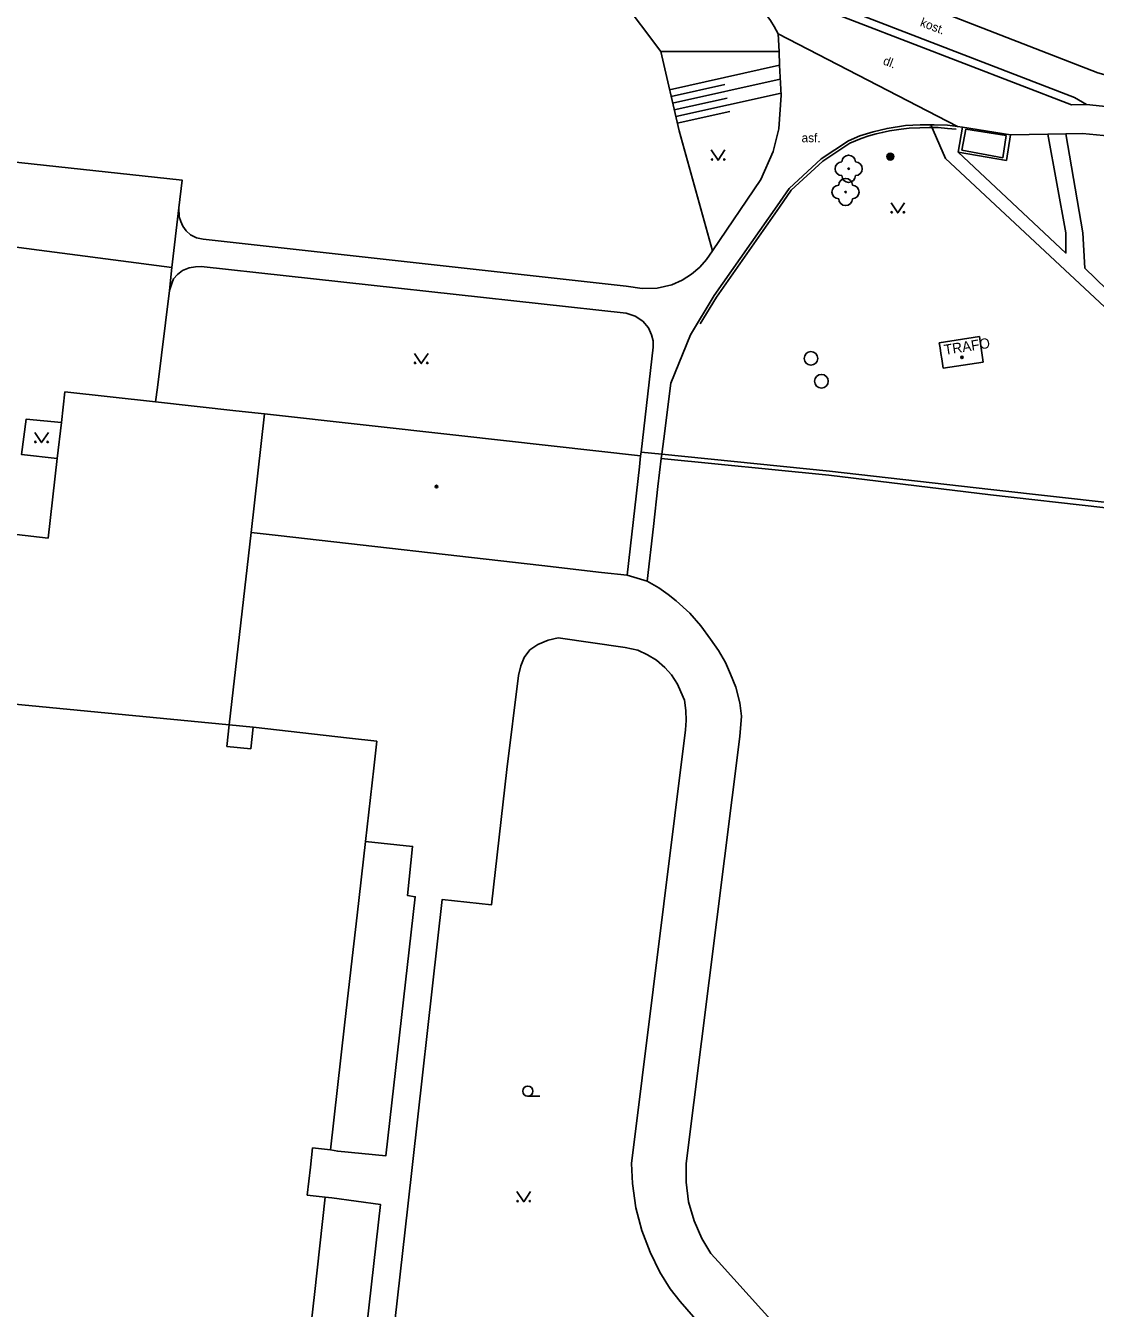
# Model space of a CAD drawing. Extents: x -595546 to -593986, y -1160845 to -1159202.
# Drawn here: x -594225.5 to -594146.9, y -1160709.3 to -1160615 of the extents above; entities that cross this region are included whole.
import ezdxf

# ---------------------------------------------------------------- set-up
doc = ezdxf.new("R2010")
doc.units = 0
for name, color, linetype in [('Level 22', 7, 'Continuous'), ('Level 25', 7, 'Continuous'), ('Level 27', 7, 'Continuous'), ('Level 36', 7, 'Continuous'), ('Level 39', 7, 'Continuous'), ('Specificka linie pasportu komunikaci', 7, 'Continuous'), ('TM - budovy kovove - VP', 7, 'Continuous'), ('TM - budovy zdene_ betonove - VP', 7, 'Continuous'), ('TM - chodniky - VP', 7, 'Continuous'), ('TM - horni hrana svahu', 7, 'Continuous'), ('TM - komunikace - VP', 7, 'Continuous'), ('TM - letecke snimky - pomocna linie', 7, 'Continuous'), ('TM - plot drateny_ kovovy - VP', 7, 'Continuous'), ('TM - podezdivka plotu - VP', 7, 'Continuous'), ('TM - popis objektu', 7, 'Continuous'), ('TM - popis povrchu', 7, 'Continuous'), ('TM - rozhrani ploch obecne - VP', 7, 'Continuous'), ('TM - srafovani', 7, 'Continuous'), ('TM - vjezd na pozemek', 7, 'Continuous'), ('TM - zabradli - VP', 7, 'Continuous')]:
    doc.layers.add(name, color=color, linetype=linetype)

msp = doc.modelspace()

# ---------------------------------------------------------------- linework, layer by layer
at = {"layer": 'Level 22'}
for centre in [(-594165.06, -1160625.55), (-594165.29, -1160627.26)]:
    msp.add_circle(centre, 0.05, dxfattribs=at)
for centre, start, end in [((-594165.06, -1160625.05), 0, 180), ((-594165.56, -1160625.55), 90, 270), ((-594164.56, -1160625.55), 270, 90), ((-594165.29, -1160626.76), 0, 180), ((-594165.06, -1160626.05), 180, 0), ((-594165.79, -1160627.26), 90, 270), ((-594164.79, -1160627.26), 270, 90), ((-594165.29, -1160627.76), 180, 0)]:
    msp.add_arc(centre, 0.5, start, end, dxfattribs=at)
at = {"layer": 'Level 25'}
for radius in [0.25, 0.2, 0.15, 0.1, 0.05]:
    msp.add_circle((-594162, -1160624.66), radius, dxfattribs=at)
at = {"layer": 'Level 27'}
for centre in [(-594167.83, -1160639.49), (-594167.06, -1160641.17)]:
    msp.add_circle(centre, 0.5, dxfattribs=at)
at = {"layer": 'Level 36'}
msp.add_line((-594188.63, -1160693.735), (-594187.755, -1160693.735), dxfattribs=at)
for points in [[(-594175.15, -1160624.17), (-594174.65, -1160624.92), (-594174.15, -1160624.17)], [(-594161.95, -1160628.05), (-594161.45, -1160628.8), (-594160.95, -1160628.05)], [(-594196.96, -1160639.12), (-594196.46, -1160639.87), (-594195.96, -1160639.12)], [(-594224.85, -1160644.93), (-594224.35, -1160645.68), (-594223.85, -1160644.93)], [(-594189.43, -1160700.74), (-594188.93, -1160701.49), (-594188.43, -1160700.74)]]:
    msp.add_lwpolyline(points, dxfattribs=at)
for centre, radius in [((-594175.1, -1160624.87), 0.05), ((-594174.201, -1160624.87), 0.05), ((-594161.9, -1160628.75), 0.05), ((-594161.001, -1160628.75), 0.05), ((-594196.91, -1160639.82), 0.05), ((-594196.011, -1160639.82), 0.05), ((-594224.8, -1160645.63), 0.05), ((-594223.901, -1160645.63), 0.05), ((-594188.63, -1160693.36), 0.375), ((-594189.38, -1160701.44), 0.05), ((-594188.481, -1160701.44), 0.05)]:
    msp.add_circle(centre, radius, dxfattribs=at)
at = {"layer": 'Level 39'}
for centre, radius in [((-594156.74, -1160639.42), 0.09), ((-594156.74, -1160639.42), 0.0398), ((-594195.34, -1160648.91), 0.09), ((-594195.34, -1160648.91), 0.0398)]:
    msp.add_circle(centre, radius, dxfattribs=at)
at = {"layer": 'Specificka linie pasportu komunikaci'}
for points in [[(-594178.87, -1160616.94), (-594170.17, -1160616.94)], [(-594156.7, -1160622.5), (-594153.18, -1160623.05)], [(-594175.07, -1160631.59), (-594177.51, -1160622.77)], [(-594214.77, -1160632.81), (-594230.92, -1160630.69)]]:
    msp.add_lwpolyline(points, dxfattribs=at)
at = {"layer": 'TM - budovy kovove - VP'}
for points in [[(-594156.74, -1160624.19), (-594156.45, -1160622.64)], [(-594156.45, -1160622.64), (-594153.49, -1160623.11)], [(-594153.49, -1160623.11), (-594153.73, -1160624.75)], [(-594156.74, -1160624.19), (-594153.73, -1160624.75)]]:
    msp.add_lwpolyline(points, dxfattribs=at)
at = {"layer": 'TM - budovy zdene_ betonove - VP'}
for points in [[(-594155.46, -1160637.87), (-594158.4, -1160638.34)], [(-594158.4, -1160638.34), (-594158.34, -1160638.71)], [(-594158.34, -1160638.71), (-594158.28, -1160639.12)], [(-594155.17, -1160639.76), (-594155.46, -1160637.87)], [(-594158.28, -1160639.12), (-594158.22, -1160639.53)], [(-594158.22, -1160639.53), (-594158.11, -1160640.22)], [(-594158.11, -1160640.22), (-594155.17, -1160639.76)], [(-594222.88, -1160644.2), (-594222.64, -1160641.96)], [(-594222.64, -1160641.96), (-594215.97, -1160642.69)], [(-594215.97, -1160642.69), (-594210.08, -1160643.34)], [(-594210.08, -1160643.34), (-594207.97, -1160643.57)], [(-594223.2, -1160646.86), (-594222.88, -1160644.2)], [(-594208.95, -1160652.28), (-594207.97, -1160643.57)], [(-594207.97, -1160643.57), (-594193.69, -1160645.17)], [(-594193.69, -1160645.17), (-594180.34, -1160646.66)], [(-594223.87, -1160652.71), (-594223.2, -1160646.86)], [(-594180.34, -1160646.66), (-594180.43, -1160647.47)], [(-594180.43, -1160647.47), (-594181.33, -1160655.43)], [(-594229.17, -1160652.1), (-594223.87, -1160652.71)], [(-594208.95, -1160652.28), (-594210.57, -1160666.42)], [(-594206.96, -1160652.51), (-594208.95, -1160652.28)], [(-594187.6, -1160654.72), (-594206.96, -1160652.51)], [(-594183.21, -1160655.22), (-594187.6, -1160654.72)], [(-594181.33, -1160655.43), (-594183.21, -1160655.22)], [(-594226.57, -1160664.88), (-594210.57, -1160666.42)], [(-594210.57, -1160666.42), (-594210.73, -1160668.01)], [(-594208.97, -1160668.19), (-594208.81, -1160666.6)], [(-594208.81, -1160666.6), (-594201.72, -1160667.4)], [(-594201.72, -1160667.4), (-594199.73, -1160667.62)], [(-594199.73, -1160667.62), (-594199.95, -1160669.61)], [(-594210.73, -1160668.01), (-594208.97, -1160668.19)], [(-594199.95, -1160669.61), (-594200.56, -1160675)], [(-594200.56, -1160675), (-594201.17, -1160680.41)], [(-594201.17, -1160680.41), (-594201.53, -1160683.58)], [(-594201.53, -1160683.58), (-594202.09, -1160688.51)], [(-594202.09, -1160688.51), (-594203.12, -1160697.66)], [(-594204.44, -1160697.52), (-594204.6, -1160698.95)], [(-594203.12, -1160697.66), (-594204.44, -1160697.52)], [(-594204.6, -1160698.95), (-594204.83, -1160701)], [(-594204.83, -1160701), (-594203.51, -1160701.14)], [(-594203.51, -1160701.14), (-594204.31, -1160708.29)], [(-594204.31, -1160708.29), (-594205.15, -1160715.83)]]:
    msp.add_lwpolyline(points, dxfattribs=at)
at = {"layer": 'TM - chodniky - VP'}
for points in [[(-594172.32, -1160613.03), (-594171.76, -1160613.5), (-594171.23, -1160614.09), (-594170.8, -1160614.64), (-594170.53, -1160615.09), (-594170.23, -1160615.63)], [(-594170.17, -1160616.94), (-594170.23, -1160615.63)], [(-594170.13, -1160617.93), (-594170.17, -1160616.94)], [(-594170.02, -1160620.13), (-594170.13, -1160617.93)], [(-594170.19, -1160622.62), (-594170.02, -1160620.13)], [(-594170.61, -1160624.27), (-594170.19, -1160622.62)], [(-594164.23, -1160623.14), (-594163.25, -1160622.84), (-594162.24, -1160622.58), (-594160.89, -1160622.38), (-594159.81, -1160622.31), (-594159.02, -1160622.31)], [(-594159.02, -1160622.31), (-594158.77, -1160622.31), (-594157.79, -1160622.35), (-594157.06, -1160622.44)], [(-594156.7, -1160622.5), (-594157.06, -1160622.44)], [(-594157.01, -1160624.32), (-594156.7, -1160622.5)], [(-594178.79, -1160646.54), (-594178.65, -1160645.4), (-594178.12, -1160641.3), (-594176.69, -1160637.75), (-594174.93, -1160634.87), (-594170.31, -1160628.27), (-594169.43, -1160627), (-594167.07, -1160624.82), (-594165.08, -1160623.5), (-594164.23, -1160623.14)], [(-594153.18, -1160623.05), (-594153.47, -1160624.94), (-594157.01, -1160624.32)], [(-594150.42, -1160623.01), (-594153.18, -1160623.05)], [(-594149.1, -1160622.99), (-594150.42, -1160623.01)], [(-594147.88, -1160622.97), (-594149.1, -1160622.99)], [(-594143.78, -1160623.36), (-594147.88, -1160622.97)], [(-594171.52, -1160626.33), (-594170.61, -1160624.27)], [(-594175.07, -1160631.59), (-594171.52, -1160626.33)], [(-594212.47, -1160630.73), (-594212.97, -1160630.63), (-594213.41, -1160630.4), (-594213.72, -1160630.11), (-594213.98, -1160629.77), (-594214.13, -1160629.43), (-594214.25, -1160629.09), (-594214.26, -1160628.42)], [(-594181.4, -1160634.19), (-594212.47, -1160630.73)], [(-594175.5, -1160632.22), (-594175.07, -1160631.59)], [(-594212.62, -1160632.74), (-594213.04, -1160632.75), (-594213.5, -1160632.83), (-594213.99, -1160633.02), (-594214.37, -1160633.33), (-594214.66, -1160633.65), (-594214.78, -1160633.98), (-594214.96, -1160634.49)], [(-594212.62, -1160632.74), (-594181.41, -1160636.17)], [(-594181.4, -1160634.19), (-594180.23, -1160634.36), (-594179.12, -1160634.32), (-594178.06, -1160634.08), (-594177.3, -1160633.74), (-594176.6, -1160633.31), (-594176, -1160632.78), (-594175.5, -1160632.22)], [(-594181.41, -1160636.17), (-594180.74, -1160636.38), (-594180.19, -1160636.75), (-594179.77, -1160637.25), (-594179.54, -1160637.76), (-594179.42, -1160638.21), (-594179.41, -1160638.67)], [(-594179.41, -1160638.67), (-594180.3, -1160646.39)], [(-594178.83, -1160646.84), (-594179.07, -1160648.9)], [(-594178.79, -1160646.54), (-594178.83, -1160646.84)], [(-594179.07, -1160648.9), (-594179.4, -1160651.84)], [(-594179.4, -1160651.84), (-594179.87, -1160655.86)]]:
    msp.add_lwpolyline(points, dxfattribs=at)
at = {"layer": 'TM - horni hrana svahu'}
for points in [[(-594252.85, -1160558.39), (-594241.12, -1160571.28), (-594230.49, -1160582.36), (-594219.48, -1160589.77), (-594212.78, -1160593.89), (-594208.09, -1160596.76), (-594186.89, -1160610.34), (-594181.78, -1160613.03), (-594178.87, -1160616.94)], [(-594178.87, -1160616.94), (-594177.51, -1160622.77)]]:
    msp.add_lwpolyline(points, dxfattribs=at)
at = {"layer": 'TM - komunikace - VP'}
for points in [[(-594147.58, -1160620.82), (-594148.68, -1160620.84), (-594168.4, -1160613.25), (-594169.41, -1160612.82), (-594170.15, -1160612.13)], [(-594143.85, -1160621.22), (-594147.58, -1160620.82)], [(-594214.26, -1160628.42), (-594214.02, -1160626.4), (-594231.47, -1160624.49), (-594247.94, -1160622.69)], [(-594214.26, -1160628.42), (-594214.77, -1160632.81)], [(-594214.77, -1160632.81), (-594214.96, -1160634.49)], [(-594215.97, -1160642.69), (-594215.83, -1160641.63), (-594214.96, -1160634.49)], [(-594223.2, -1160646.86), (-594225.82, -1160646.56), (-594225.49, -1160643.96), (-594222.88, -1160644.2)], [(-594181.33, -1160655.43), (-594179.87, -1160655.86)], [(-594172.93, -1160665.8), (-594173.06, -1160664.81), (-594173.35, -1160663.66), (-594173.75, -1160662.69), (-594174.12, -1160661.85), (-594174.62, -1160660.96), (-594175.2, -1160660.12), (-594175.92, -1160659.15), (-594176.72, -1160658.22), (-594177.73, -1160657.32), (-594178.33, -1160656.84), (-594179, -1160656.36), (-594179.87, -1160655.86)], [(-594189.31, -1160662.79), (-594189.15, -1160662.09), (-594188.91, -1160661.47), (-594188.47, -1160660.92), (-594187.89, -1160660.51), (-594187.13, -1160660.2), (-594186.39, -1160660.04)], [(-594181.48, -1160660.74), (-594186.39, -1160660.04)], [(-594181.48, -1160660.74), (-594180.54, -1160660.95), (-594179.84, -1160661.27), (-594179.17, -1160661.67), (-594178.56, -1160662.21), (-594178.08, -1160662.76), (-594177.63, -1160663.43), (-594177.39, -1160663.99), (-594177.13, -1160664.62), (-594177.02, -1160665.38), (-594177, -1160666.1), (-594177.05, -1160666.79)], [(-594189.31, -1160662.79), (-594190.16, -1160669.7), (-594191.3, -1160679.66), (-594194.91, -1160679.26), (-594197.45, -1160701.8), (-594200.67, -1160730.5)], [(-594172.93, -1160665.8), (-594173.06, -1160667.28), (-594177, -1160698.68)], [(-594208.81, -1160666.6), (-594210.57, -1160666.42)], [(-594181.01, -1160698.67), (-594177.05, -1160666.79)], [(-594203.12, -1160697.66), (-594202.59, -1160697.77), (-594199.07, -1160698.12), (-594196.9, -1160679.07), (-594197.47, -1160678.97), (-594197.1, -1160675.36), (-594200.56, -1160675)], [(-594181.01, -1160698.67), (-594180.94, -1160700.15), (-594180.7, -1160701.93), (-594180.26, -1160703.6), (-594179.64, -1160705.18), (-594178.92, -1160706.65), (-594178.17, -1160707.88), (-594177.44, -1160708.82)], [(-594177, -1160698.68), (-594177, -1160700.04), (-594176.83, -1160701.48), (-594176.42, -1160702.88), (-594175.84, -1160704.18), (-594175.19, -1160705.28), (-594174.61, -1160705.9)], [(-594202.68, -1160730.33), (-594199.45, -1160701.69), (-594203.02, -1160701.19), (-594203.51, -1160701.14)], [(-594174.61, -1160705.9), (-594156.13, -1160726.42)], [(-594175.49, -1160711.07), (-594177.44, -1160708.82)]]:
    msp.add_lwpolyline(points, dxfattribs=at)
at = {"layer": 'TM - letecke snimky - pomocna linie'}
for points in [[(-594144.42, -1160637.41), (-594157.95, -1160624.8), (-594159.02, -1160622.31)], [(-594157.01, -1160624.32), (-594149.1, -1160631.75), (-594149.1, -1160630.25), (-594150.42, -1160623.01)], [(-594143.72, -1160636.74), (-594147.7, -1160632.85), (-594147.85, -1160630.25), (-594149.1, -1160622.99)]]:
    msp.add_lwpolyline(points, dxfattribs=at)
at = {"layer": 'TM - plot drateny_ kovovy - VP'}
for points in [[(-594180.3, -1160646.39), (-594180.34, -1160646.66)], [(-594178.83, -1160646.84), (-594166.51, -1160648.08), (-594154.65, -1160649.52)], [(-594138.14, -1160651.38), (-594154.65, -1160649.52)]]:
    msp.add_lwpolyline(points, dxfattribs=at)
at = {"layer": 'TM - podezdivka plotu - VP'}
for points in [[(-594178.79, -1160646.54), (-594166.48, -1160647.78), (-594154.61, -1160649.12)], [(-594154.61, -1160649.12), (-594141.25, -1160650.62), (-594137.96, -1160651), (-594135.91, -1160652.99), (-594133.08, -1160655.73)]]:
    msp.add_lwpolyline(points, dxfattribs=at)
at = {"layer": 'TM - rozhrani ploch obecne - VP'}
for points in [[(-594181.85, -1160603.13), (-594176.11, -1160606.48), (-594168.57, -1160609.99), (-594146.75, -1160618.51), (-594141.6, -1160619.95)], [(-594170.15, -1160612.13), (-594169.12, -1160612.32), (-594148.46, -1160620.3), (-594147.58, -1160620.82)], [(-594170.23, -1160615.63), (-594157.06, -1160622.44)]]:
    msp.add_lwpolyline(points, dxfattribs=at)
at = {"layer": 'TM - srafovani'}
for points in [[(-594178.21, -1160619.75), (-594170.13, -1160617.93)], [(-594177.99, -1160620.73), (-594170.08, -1160618.96)], [(-594178.1, -1160620.24), (-594174.16, -1160619.36)], [(-594177.87, -1160621.22), (-594173.98, -1160620.35)], [(-594177.76, -1160621.7), (-594170.03, -1160619.99)], [(-594177.65, -1160622.19), (-594173.78, -1160621.34)]]:
    msp.add_lwpolyline(points, dxfattribs=at)
at = {"layer": 'TM - vjezd na pozemek'}
msp.add_lwpolyline([(-594178.79, -1160646.54), (-594180.3, -1160646.39)], dxfattribs=at)
at = {"layer": 'TM - zabradli - VP'}
for points in [[(-594164.15, -1160623.32), (-594163.57, -1160623.14), (-594163.03, -1160622.99), (-594162.59, -1160622.89), (-594162.07, -1160622.77), (-594161.21, -1160622.65), (-594160.61, -1160622.57), (-594159.82, -1160622.53), (-594159.14, -1160622.51), (-594158.49, -1160622.52), (-594157.8, -1160622.58), (-594157.17, -1160622.65)], [(-594175.96, -1160636.94), (-594174.76, -1160634.98), (-594170.15, -1160628.38), (-594169.28, -1160627.13), (-594166.95, -1160624.98), (-594164.98, -1160623.68), (-594164.15, -1160623.32)]]:
    msp.add_lwpolyline(points, dxfattribs=at)

# ---------------------------------------------------------------- texts
at = {"layer": 'TM - popis objektu'}
msp.add_text('TRAFO', height=0.75, rotation=9, dxfattribs=at).set_placement((-594157.99, -1160639.24))
at = {"layer": 'TM - popis povrchu'}
for s, p in [('kost.', (-594159.86, -1160615.04)), ('dl.', (-594162.59, -1160617.86))]:
    msp.add_text(s, height=0.65, rotation=339, dxfattribs=at).set_placement(p)
msp.add_text('asf.', height=0.65, dxfattribs=at).set_placement((-594168.52, -1160623.6))

doc.saveas('drawing.dxf')
